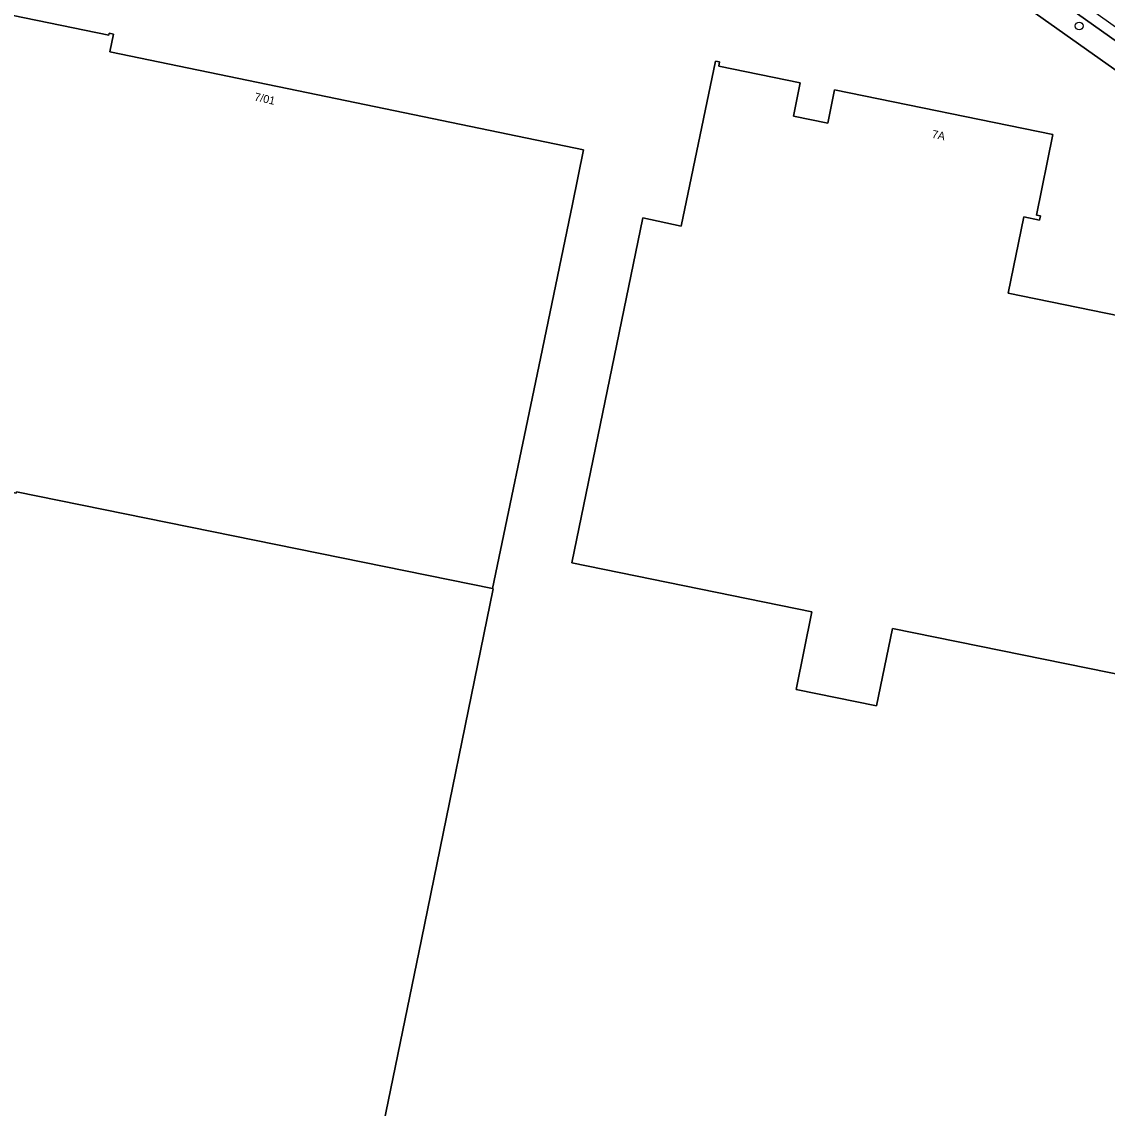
# Model space of a CAD drawing. Extents: x 157692 to 159674, y 381452 to 383291.
# Drawn here: x 158712.8 to 158848.6, y 382478.9 to 382614.7 of the extents above; entities that cross this region are included whole.
import ezdxf

# ---------------------------------------------------------------- set-up
doc = ezdxf.new("R2010")
doc.units = 0
for name, color, linetype in [('IMGEO_Boom', 7, 'Continuous'), ('IMGEO_Erf', 7, 'Continuous'), ('IMGEO_Pand', 7, 'Continuous'), ('IMGEO_Pand_nummerreeks', 7, 'Continuous'), ('IMGEO_Rijbaan_lokaal_gesloten', 7, 'Continuous'), ('IMGEO_Voetpad_open', 7, 'Continuous')]:
    doc.layers.add(name, color=color, linetype=linetype)

msp = doc.modelspace()

# ---------------------------------------------------------------- linework, layer by layer
at = {"layer": 'IMGEO_Boom'}
msp.add_circle((158845.05, 382614.19), 0.489, dxfattribs=at)
at = {"layer": 'IMGEO_Erf'}
for points in [[(159002.33, 382500), (159000.76, 382501.22), (159000, 382501.76), (158990.32, 382508.69), (158983.31, 382513.65), (158918.12, 382560.07), (158891.35, 382579.09), (158890.89, 382578.26), (158883.32, 382583.7), (158883.51, 382584.59), (158873.75, 382591.57), (158821.58, 382628.53)], [(158705.63, 382616.75), (158723.72, 382613.02), (158723.77, 382613.28), (158724.3, 382613.17), (158723.84, 382610.94), (158755.92, 382604.33), (158783.08, 382598.72), (158781.68, 382591.92), (158777.49, 382571.64), (158771.7, 382543.87), (158771.79, 382543.85), (158762.8, 382500), (158753.96, 382456.86), (158699.54, 382468.03)], [(158851.48, 382532.82), (158821.7, 382538.89), (158819.72, 382529.19), (158809.65, 382531.25), (158811.63, 382540.94), (158781.6, 382547.07), (158790.47, 382590.19), (158795.3, 382589.18), (158799.56, 382609.79), (158800.09, 382609.69), (158799.99, 382609.18), (158810.17, 382607.09), (158809.32, 382602.93), (158813.61, 382602.05), (158814.46, 382606.21), (158841.77, 382600.62), (158839.71, 382590.54), (158840.21, 382590.44), (158840.1, 382589.9), (158838.13, 382590.31), (158836.15, 382580.79), (158865.86, 382574.71)]]:
    msp.add_lwpolyline(points, dxfattribs=at)
at = {"layer": 'IMGEO_Pand'}
for points in [[(158781.68, 382591.92), (158783.08, 382598.72), (158755.92, 382604.33), (158723.84, 382610.94), (158724.3, 382613.17), (158723.77, 382613.28), (158723.72, 382613.02), (158705.63, 382616.75), (158702.8, 382602.99), (158698.85, 382603.8), (158697.09, 382595.17), (158701.02, 382594.36), (158694.71, 382563.67), (158693.84, 382559.5), (158712.13, 382555.79), (158712.17, 382555.96), (158771.7, 382543.87), (158777.49, 382571.64)], [(158771.7, 382543.87), (158712.17, 382555.96), (158712.13, 382555.79), (158693.84, 382559.5), (158693.69, 382559.53), (158693.28, 382557.6), (158681.54, 382500), (158678.5, 382485.18), (158678.39, 382485.21), (158677.55, 382481.1), (158677.67, 382481.08), (158675.58, 382470.95), (158693.73, 382467.23), (158693.66, 382466.89), (158694.22, 382466.79), (158694.64, 382469.04), (158697.09, 382468.54), (158699.54, 382468.03), (158753.96, 382456.86), (158762.8, 382500), (158771.79, 382543.85)]]:
    msp.add_lwpolyline(points, close=True, dxfattribs=at)
msp.add_lwpolyline([(158865.86, 382574.71), (158836.15, 382580.79), (158838.13, 382590.31), (158840.1, 382589.9), (158840.21, 382590.44), (158839.71, 382590.54), (158841.77, 382600.62), (158814.46, 382606.21), (158813.61, 382602.05), (158809.32, 382602.93), (158810.17, 382607.09), (158799.99, 382609.18), (158800.09, 382609.69), (158799.56, 382609.79), (158795.3, 382589.18), (158790.47, 382590.19), (158781.6, 382547.07), (158811.63, 382540.94), (158809.65, 382531.25), (158819.72, 382529.19), (158821.7, 382538.89), (158851.48, 382532.82)], dxfattribs=at)
at = {"layer": 'IMGEO_Rijbaan_lokaal_gesloten'}
msp.add_lwpolyline([(158826.2, 382630.66), (158825.38, 382629.53), (158838.53, 382620.21), (158854.12, 382609.1), (158854.67, 382608.72), (158855.48, 382609.86), (158854.93, 382610.25), (158839.34, 382621.35)], close=True, dxfattribs=at)
at = {"layer": 'IMGEO_Voetpad_open'}
msp.add_lwpolyline([(158821.58, 382628.53), (158873.75, 382591.57), (158875.45, 382593.99), (158868.75, 382598.81), (158854.67, 382608.72), (158854.12, 382609.1), (158838.53, 382620.21)], dxfattribs=at)

# ---------------------------------------------------------------- texts
at = {"layer": 'IMGEO_Pand_nummerreeks'}
for s, rotation, p in [('7/01', 347.2631, (158741.85, 382604.89)), ('7A', 348.4778, (158826.57, 382600.22))]:
    msp.add_text(s, height=1, rotation=rotation, dxfattribs=at).set_placement(p)

doc.saveas('drawing.dxf')
